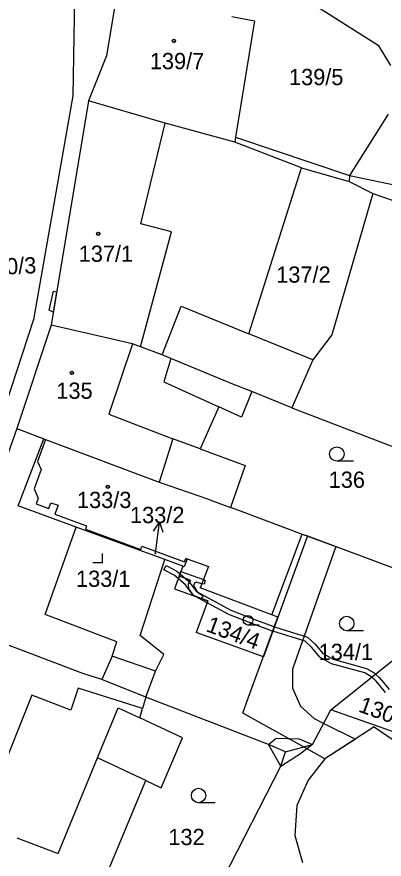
# Model space of a CAD drawing. Extents: x -593183 to -588034, y -1130415 to -1124994.
# Drawn here: x -590762.5 to -590724, y -1128932.4 to -1128844.4 of the extents above; entities that cross this region are included whole.
import ezdxf

# ---------------------------------------------------------------- set-up
doc = ezdxf.new("R2010")
doc.units = 0
for name, color, linetype in [('Vrstva 1', 7, 'Continuous'), ('Vrstva 16', 7, 'Continuous'), ('Vrstva 18', 7, 'Continuous'), ('Vrstva 19', 7, 'Continuous'), ('Vrstva 25', 7, 'Continuous'), ('Vrstva 27', 7, 'Continuous'), ('Vrstva 4', 7, 'Continuous')]:
    doc.layers.add(name, color=color, linetype=linetype)

msp = doc.modelspace()

# ---------------------------------------------------------------- linework, layer by layer
at = {"layer": 'Vrstva 1'}
for p, q in [((-590756.36, -1128839.22), (-590756.62, -1128852.66)), ((-590751.83, -1128841), (-590753.09, -1128848.47)), ((-590734.89, -1128840.85), (-590724.67, -1128847.35)), ((-590739.98, -1128844.37), (-590737.62, -1128844.8)), ((-590737.62, -1128844.8), (-590739.59, -1128856.96)), ((-590724.67, -1128847.35), (-590723.37, -1128849.47)), ((-590753.09, -1128848.47), (-590754.96, -1128853.17)), ((-590756.62, -1128852.66), (-590760.73, -1128876.04)), ((-590754.96, -1128853.17), (-590758.88, -1128876.61)), ((-590746.95, -1128855.51), (-590754.96, -1128853.17)), ((-590723.62, -1128854.58), (-590727.67, -1128860.99)), ((-590739.66, -1128857.49), (-590746.95, -1128855.51)), ((-590739.59, -1128856.96), (-590739.66, -1128857.49)), ((-590732.7, -1128860.17), (-590739.66, -1128857.49)), ((-590738.2, -1128877.52), (-590732.7, -1128860.17)), ((-590732.7, -1128860.17), (-590727.7, -1128861.62)), ((-590727.67, -1128860.99), (-590727.7, -1128861.62)), ((-590727.7, -1128861.62), (-590725.22, -1128862.85)), ((-590725.22, -1128862.85), (-590729.5, -1128877.62)), ((-590725.22, -1128862.85), (-590712.25, -1128867.31)), ((-590760.73, -1128876.04), (-590764.31, -1128886.91)), ((-590758.88, -1128876.61), (-590762.46, -1128887.44)), ((-590750.35, -1128878.57), (-590758.88, -1128876.61)), ((-590731.49, -1128880.23), (-590738.2, -1128877.52)), ((-590729.5, -1128877.62), (-590731.49, -1128880.23)), ((-590749.53, -1128878.88), (-590750.35, -1128878.57)), ((-590747.25, -1128879.73), (-590749.53, -1128878.88)), ((-590746.35, -1128880.1), (-590747.25, -1128879.73)), ((-590739.87, -1128882.78), (-590746.35, -1128880.1)), ((-590731.49, -1128880.23), (-590733.71, -1128885.26)), ((-590737.88, -1128883.56), (-590739.87, -1128882.78)), ((-590737.88, -1128883.56), (-590738.98, -1128886.25)), ((-590733.71, -1128885.26), (-590737.88, -1128883.56)), ((-590741.35, -1128885.17), (-590743.28, -1128889.56)), ((-590738.98, -1128886.25), (-590741.35, -1128885.17)), ((-590733.71, -1128885.26), (-590712.61, -1128893.38)), ((-590762.46, -1128887.44), (-590769.69, -1128907.72)), ((-590762.46, -1128887.44), (-590759.65, -1128888.51)), ((-590762.33, -1128895.52), (-590759.65, -1128888.51)), ((-590759.47, -1128888.58), (-590760.31, -1128890.88)), ((-590759.65, -1128888.51), (-590759.47, -1128888.58)), ((-590759.47, -1128888.58), (-590747.57, -1128893.05)), ((-590743.28, -1128889.56), (-590738.58, -1128891.3)), ((-590760.31, -1128890.88), (-590759.92, -1128891.72)), ((-590738.58, -1128891.3), (-590740.12, -1128895.67)), ((-590759.92, -1128891.72), (-590760.66, -1128893.73)), ((-590747.57, -1128893.05), (-590742.52, -1128894.79)), ((-590760.66, -1128893.73), (-590760.22, -1128894.7)), ((-590760.22, -1128894.7), (-590760.44, -1128895.31)), ((-590742.52, -1128894.79), (-590742.28, -1128894.88)), ((-590742.28, -1128894.88), (-590740.12, -1128895.67)), ((-590756.25, -1128897.74), (-590762.33, -1128895.52)), ((-590760.44, -1128895.31), (-590759.13, -1128895.79)), ((-590759.13, -1128895.79), (-590758.9, -1128895.18)), ((-590758.9, -1128895.18), (-590758.15, -1128895.45)), ((-590758.15, -1128895.45), (-590758.49, -1128896.39)), ((-590740.12, -1128895.67), (-590740.06, -1128895.69)), ((-590740.06, -1128895.69), (-590738.99, -1128896.08)), ((-590758.49, -1128896.39), (-590755.16, -1128897.61)), ((-590738.99, -1128896.08), (-590732.61, -1128898.46)), ((-590755.16, -1128897.61), (-590755.28, -1128897.94)), ((-590747, -1128901.13), (-590756.25, -1128897.74)), ((-590755.28, -1128897.94), (-590749.51, -1128900.06)), ((-590735.8, -1128906.9), (-590732.61, -1128898.46)), ((-590732.61, -1128898.46), (-590732.06, -1128898.66)), ((-590732.06, -1128898.66), (-590736.67, -1128911.28)), ((-590732.06, -1128898.66), (-590717.87, -1128903.95)), ((-590749.51, -1128900.06), (-590749.39, -1128899.73)), ((-590749.39, -1128899.73), (-590744.93, -1128901.36)), ((-590749.55, -1128909.06), (-590747, -1128901.13)), ((-590745.1, -1128901.83), (-590747, -1128901.13)), ((-590744.65, -1128901.06), (-590744.96, -1128901.88)), ((-590744.93, -1128901.36), (-590744.8, -1128901.01)), ((-590744.65, -1128901.06), (-590744.8, -1128901.01)), ((-590744.65, -1128901.06), (-590742.43, -1128901.86)), ((-590745.1, -1128901.83), (-590745.96, -1128904.18)), ((-590744.96, -1128901.88), (-590745.1, -1128901.83)), ((-590742.43, -1128901.86), (-590743.28, -1128904.09)), ((-590745.96, -1128904.18), (-590742.49, -1128905.45)), ((-590735.8, -1128906.9), (-590743.28, -1128904.09)), ((-590742.49, -1128905.45), (-590743.7, -1128908.76)), ((-590755.56, -1128913.03), (-590769.69, -1128907.72)), ((-590747.07, -1128911.06), (-590749.55, -1128909.06)), ((-590736.67, -1128911.28), (-590743.7, -1128908.76)), ((-590747.96, -1128912.78), (-590747.07, -1128911.06)), ((-590729.61, -1128916.82), (-590723.02, -1128911.59)), ((-590753.57, -1128913.67), (-590755.56, -1128913.03)), ((-590748.97, -1128915.5), (-590747.96, -1128912.78)), ((-590748.97, -1128915.5), (-590753.57, -1128913.67)), ((-590748.97, -1128915.5), (-590749.32, -1128916.7)), ((-590736.14, -1128920.45), (-590748.97, -1128915.5)), ((-590749.6, -1128917.67), (-590749.32, -1128916.7)), ((-590731.53, -1128920.47), (-590729.61, -1128916.82)), ((-590710.73, -1128923.49), (-590729.61, -1128916.82)), ((-590745.14, -1128919.75), (-590749.6, -1128917.67)), ((-590725.07, -1128918.62), (-590730.25, -1128921.96)), ((-590747.37, -1128924.98), (-590745.14, -1128919.75)), ((-590734.37, -1128921.23), (-590736.14, -1128920.45)), ((-590734.37, -1128921.23), (-590731.53, -1128920.47)), ((-590734.86, -1128922.71), (-590734.37, -1128921.23)), ((-590730.25, -1128921.96), (-590732, -1128924.19)), ((-590742.7, -1128938.07), (-590734.86, -1128922.71)), ((-590754.79, -1128938.13), (-590748.96, -1128924.23)), ((-590748.96, -1128924.23), (-590747.37, -1128924.98)), ((-590732, -1128924.19), (-590733.17, -1128926.82)), ((-590733.17, -1128926.82), (-590733.37, -1128929.98)), ((-590733.37, -1128929.98), (-590732.59, -1128932.8))]:
    msp.add_line(p, q, dxfattribs=at)
msp.add_lwpolyline([(-590725.07, -1128918.62), (-590674.89, -1128952.92), (-590629.2, -1128983.88)], dxfattribs=at)
at = {"layer": 'Vrstva 16'}
msp.add_line((-590747.98, -1128900.56), (-590747.93, -1128900.19), dxfattribs=at)
at = {"layer": 'Vrstva 25'}
for p, q in [((-590727.24, -1128890.84), (-590728.99, -1128890.84)), ((-590747.93, -1128900.19), (-590747.547, -1128897.215)), ((-590753.51, -1128901.48), (-590753.51, -1128900.48)), ((-590753.51, -1128901.48), (-590754.51, -1128901.48)), ((-590737.117, -1128907.97), (-590738.29, -1128907.97)), ((-590726.2, -1128908.56), (-590727.95, -1128908.56)), ((-590741.71, -1128926.54), (-590743.46, -1128926.54))]:
    msp.add_line(p, q, dxfattribs=at)
msp.add_lwpolyline([(-590748.171, -1128898.143), (-590747.547, -1128897.215), (-590747.179, -1128898.27)], dxfattribs=at)
for centre, radius in [((-590746.03, -1128846.91), 0.175), ((-590746.03, -1128846.91), 0.15), ((-590753.95, -1128867.06), 0.175), ((-590753.95, -1128867.06), 0.15), ((-590756.7, -1128881.61), 0.175), ((-590756.7, -1128881.61), 0.15), ((-590728.99, -1128890.09), 0.75), ((-590752.95, -1128893.52), 0.175), ((-590752.95, -1128893.52), 0.15), ((-590738.29, -1128907.468), 0.503), ((-590727.95, -1128907.81), 0.75), ((-590743.46, -1128925.79), 0.75)]:
    msp.add_circle(centre, radius, dxfattribs=at)
at = {"layer": 'Vrstva 27'}
for p, q in [((-590759.09, -1128875.07), (-590758.64, -1128873.07)), ((-590758.3, -1128873.15), (-590758.66, -1128875.28)), ((-590758.64, -1128873.07), (-590758.3, -1128873.15)), ((-590758.66, -1128875.28), (-590759.09, -1128875.07)), ((-590735.8, -1128906.9), (-590732.61, -1128898.46)), ((-590732.61, -1128898.46), (-590729.1, -1128899.77)), ((-590729.1, -1128899.77), (-590733.63, -1128912.6)), ((-590747.09, -1128902.19), (-590746.85, -1128901.75)), ((-590746.85, -1128901.75), (-590745.72, -1128902.35)), ((-590746, -1128902.77), (-590747.09, -1128902.19)), ((-590745.57, -1128903.13), (-590746, -1128902.77)), ((-590745.72, -1128902.35), (-590745.39, -1128902.63)), ((-590745.57, -1128903.13), (-590745.39, -1128902.63)), ((-590745.39, -1128902.63), (-590745.57, -1128903.13)), ((-590745.47, -1128902.85), (-590745.3, -1128902.38)), ((-590744.28, -1128903.3), (-590745.47, -1128902.85)), ((-590745.39, -1128902.63), (-590744.51, -1128903.38)), ((-590745.3, -1128902.38), (-590742.95, -1128903.21)), ((-590744.87, -1128903.72), (-590745.57, -1128903.13)), ((-590743.98, -1128904.87), (-590744.87, -1128903.72)), ((-590744.52, -1128903.67), (-590744.28, -1128903.3)), ((-590744.46, -1128904.14), (-590744.52, -1128903.67)), ((-590744.51, -1128903.38), (-590743.66, -1128904.47)), ((-590743.86, -1128903.57), (-590744, -1128903.79)), ((-590744, -1128903.79), (-590743.57, -1128904.53)), ((-590743.69, -1128903.5), (-590743.86, -1128903.57)), ((-590743.13, -1128903.68), (-590743.69, -1128903.5)), ((-590742.87, -1128903.71), (-590743.13, -1128903.68)), ((-590742.95, -1128903.21), (-590742.75, -1128903.33)), ((-590742.75, -1128903.33), (-590742.87, -1128903.71)), ((-590743.98, -1128904.87), (-590744.46, -1128904.14)), ((-590743.66, -1128904.47), (-590740.08, -1128906.4)), ((-590743.57, -1128904.53), (-590742.99, -1128904.92)), ((-590743.78, -1128904.98), (-590743.98, -1128904.87)), ((-590743.18, -1128905.2), (-590743.98, -1128904.87)), ((-590742.56, -1128905.64), (-590743.78, -1128904.98)), ((-590742.49, -1128905.45), (-590743.78, -1128904.98)), ((-590743.78, -1128904.98), (-590742.49, -1128905.45)), ((-590742.99, -1128904.92), (-590743.18, -1128905.2)), ((-590742.56, -1128905.64), (-590742.49, -1128905.45)), ((-590742.49, -1128905.45), (-590742.56, -1128905.64)), ((-590740.3, -1128906.86), (-590742.56, -1128905.64)), ((-590740.08, -1128906.4), (-590737.41, -1128907.47)), ((-590737.59, -1128907.93), (-590740.3, -1128906.86)), ((-590738.22, -1128915.51), (-590735.15, -1128907.15)), ((-590735.15, -1128907.15), (-590735.8, -1128906.9)), ((-590735.83, -1128908.58), (-590737.59, -1128907.93)), ((-590737.41, -1128907.47), (-590735.67, -1128908.1)), ((-590735.52, -1128908.15), (-590735.7, -1128908.62)), ((-590735.7, -1128908.62), (-590735.52, -1128908.15)), ((-590735.67, -1128908.1), (-590735.52, -1128908.15)), ((-590735.52, -1128908.15), (-590732.05, -1128909.23)), ((-590735.7, -1128908.62), (-590735.83, -1128908.58)), ((-590732.31, -1128909.67), (-590735.7, -1128908.62)), ((-590731.61, -1128910.32), (-590732.31, -1128909.67)), ((-590732.05, -1128909.23), (-590731.25, -1128909.98)), ((-590731.25, -1128909.98), (-590730.46, -1128910.93)), ((-590730.78, -1128911.33), (-590731.61, -1128910.32)), ((-590729.56, -1128912.01), (-590730.78, -1128911.33)), ((-590730.46, -1128910.93), (-590729.36, -1128911.55)), ((-590729.36, -1128911.55), (-590725.88, -1128912.52)), ((-590733.63, -1128912.6), (-590733.63, -1128914.56)), ((-590726.06, -1128912.98), (-590729.56, -1128912.01)), ((-590725.88, -1128912.52), (-590725.08, -1128912.96)), ((-590725.32, -1128913.42), (-590726.06, -1128912.98)), ((-590724.92, -1128913.79), (-590725.32, -1128913.42)), ((-590725.08, -1128912.96), (-590724.93, -1128913.1)), ((-590724.93, -1128913.1), (-590724.56, -1128913.45)), ((-590724.56, -1128913.45), (-590724.1, -1128913.98)), ((-590724.48, -1128914.3), (-590724.92, -1128913.79)), ((-590723.89, -1128915.03), (-590724.48, -1128914.3)), ((-590724.1, -1128913.98), (-590723.5, -1128914.72)), ((-590733.63, -1128914.56), (-590732.78, -1128916.46)), ((-590738.84, -1128917.2), (-590738.22, -1128915.51)), ((-590732.78, -1128916.46), (-590731.37, -1128917.75)), ((-590732.48, -1128920.72), (-590738.84, -1128917.2)), ((-590731.37, -1128917.75), (-590730.36, -1128918.25)), ((-590730.36, -1128918.25), (-590727.05, -1128919.9)), ((-590727.05, -1128919.9), (-590730.25, -1128921.96)), ((-590730.25, -1128921.96), (-590732.48, -1128920.72))]:
    msp.add_line(p, q, dxfattribs=at)
at = {"layer": 'Vrstva 4'}
for p, q in [((-590749.51, -1128866.03), (-590746.95, -1128855.51)), ((-590739.59, -1128856.96), (-590727.67, -1128860.99)), ((-590727.67, -1128860.99), (-590712.02, -1128864.26)), ((-590749.53, -1128878.88), (-590746.28, -1128866.85)), ((-590746.28, -1128866.85), (-590749.51, -1128866.03)), ((-590747.25, -1128879.73), (-590745.28, -1128874.65)), ((-590745.28, -1128874.65), (-590738.2, -1128877.52)), ((-590750.35, -1128878.57), (-590752.85, -1128885.93)), ((-590746.35, -1128880.1), (-590747.08, -1128882.55)), ((-590747.08, -1128882.55), (-590741.35, -1128885.17)), ((-590752.85, -1128885.93), (-590746.13, -1128888.51)), ((-590746.13, -1128888.51), (-590747.57, -1128893.05)), ((-590743.28, -1128889.56), (-590746.13, -1128888.51)), ((-590759.49, -1128906.88), (-590756.25, -1128897.74)), ((-590751.99, -1128909.71), (-590759.49, -1128906.88)), ((-590752.5, -1128911.24), (-590751.99, -1128909.71)), ((-590752.5, -1128911.24), (-590753.57, -1128913.67)), ((-590747.96, -1128912.78), (-590752.5, -1128911.24)), ((-590760.91, -1128915.29), (-590766.18, -1128928.54)), ((-590756.8, -1128916.87), (-590760.91, -1128915.29)), ((-590756.06, -1128914.58), (-590756.8, -1128916.87)), ((-590749.32, -1128916.7), (-590756.06, -1128914.58)), ((-590754.01, -1128921.85), (-590751.85, -1128916.63)), ((-590751.85, -1128916.63), (-590749.6, -1128917.67)), ((-590736.14, -1128920.45), (-590735.34, -1128919.81)), ((-590734.86, -1128922.71), (-590736.14, -1128920.45)), ((-590735.34, -1128919.81), (-590732.93, -1128919.85)), ((-590732.93, -1128919.85), (-590731.53, -1128920.47)), ((-590731.53, -1128920.47), (-590732.58, -1128921.26)), ((-590734.86, -1128922.71), (-590732.58, -1128921.26)), ((-590758.15, -1128931.86), (-590754.01, -1128921.85)), ((-590748.96, -1128924.23), (-590754.01, -1128921.85)), ((-590762.47, -1128930.2), (-590758.15, -1128931.86))]:
    msp.add_line(p, q, dxfattribs=at)

# ---------------------------------------------------------------- texts
at = {"layer": 'Vrstva 16'}
msp.add_text('10/3', height=1.7, rotation=2.67516, dxfattribs=at).set_placement((-590764.81, -1128871.39))
msp.add_text('133/2', height=1.7, dxfattribs=at).set_placement((-590750.621, -1128897.32))
at = {"layer": 'Vrstva 18'}
for s, height, p in [('139/5', 1.7, (-590733.99, -1128851.53)), ('137/2', 1.7, (-590735.33, -1128872.18)), ('136', 1.7, (-590729.84, -1128893.63)), ('133/2', 0.1, (-590748.153, -1128900.56)), ('134/1', 1.7, (-590730.89, -1128911.63)), ('132', 1.7, (-590746.61, -1128930.98))]:
    msp.add_text(s, height=height, dxfattribs=at).set_placement(p)
for s, rotation, p in [('134/4', 339.7311, (-590742.766, -1128908.59)), ('130/3', 340.22763, (-590726.83, -1128916.99))]:
    msp.add_text(s, height=1.7, rotation=rotation, dxfattribs=at).set_placement(p)
at = {"layer": 'Vrstva 19'}
for s, p in [('139/7', (-590748.55, -1128849.86)), ('137/1', (-590755.99, -1128870)), ('135', (-590758.33, -1128884.32)), ('133/3', (-590756.17, -1128895.74)), ('133/1', (-590756.27, -1128903.98))]:
    msp.add_text(s, height=1.7, dxfattribs=at).set_placement(p)

doc.saveas('drawing.dxf')
